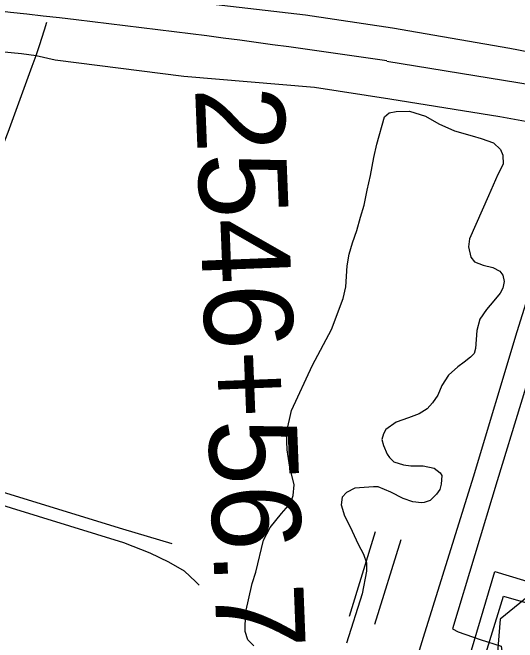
# Model space of a CAD drawing. Extents: x 3535183 to 3573198, y 534952 to 560562.
# Drawn here: x 3560661 to 3561231, y 542736 to 543447 of the extents above; entities that cross this region are included whole.
import ezdxf

# ---------------------------------------------------------------- set-up
doc = ezdxf.new("R2010")
doc.units = 0
for name, color, linetype in [('V-LEVE-TOET', 7, 'Continuous'), ('V-ROAD-CNTR', 7, 'Continuous'), ('V-SITE-OTLN', 7, 'Continuous'), ('V-SITE-VEGE', 7, 'Continuous'), ('V-SURV-IDEN', 7, 'Continuous'), ('V-TOPO-SHOR', 7, 'Continuous'), ('V-UTIL-LINE', 7, 'Continuous')]:
    doc.layers.add(name, color=color, linetype=linetype)

msp = doc.modelspace()

# ---------------------------------------------------------------- linework, layer by layer
at = {"layer": 'V-LEVE-TOET'}
msp.add_lwpolyline([(3562465.4, 543197.1), (3562325.19, 543227.33), (3562223.45, 543247.59), (3562084.36, 543273.47), (3561951.17, 543298.88), (3561877.6, 543304.98), (3561826.09, 543311.58), (3561770.68, 543320.59), (3561743.63, 543324.12), (3561713.66, 543328.04), (3561698.73, 543330.21), (3561667.65, 543333.38), (3561636.21, 543338.92), (3561495.55, 543364.82), (3561337.08, 543384.27), (3561222.36, 543406.28), (3561089.94, 543429.31), (3560991.66, 543444.02), (3560871.32, 543457.83), (3560765.1, 543467.12), (3560652.57, 543476.11), (3560501.12, 543490.73), (3560396.51, 543502.37)], dxfattribs=at)
at = {"layer": 'V-ROAD-CNTR'}
for p, q in [((3561070.6, 542860.61), (3561041.14, 542765.04)), ((3561099.27, 542851.77), (3561069.81, 542756.21))]:
    msp.add_line(p, q, dxfattribs=at)
for points in [[(3560518.86, 542931.44), (3560581.48, 543121.08), (3560656.28, 543311.74), (3560683.59, 543386.38), (3560687.8, 543398.46), (3560691.76, 543409.84), (3560697.49, 543427.44), (3560700.12, 543435.91)], [(3561083.42, 543392.2), (3561725.54, 543287.27), (3562364.16, 543179.51)], [(3560628.77, 542897.25), (3560786.64, 542848.88), (3560816.33, 542837.09), (3560837.21, 542827), (3560854.94, 542816.55), (3560867.94, 542804.4), (3560871.81, 542800.62)], [(3562486.84, 542399.82), (3562266.4, 542469.91), (3561935.44, 542567.77), (3561653.59, 542653.46), (3561243.71, 542788.41), (3561211.55, 542762.19), (3561208.58, 542724.68), (3561209.1, 542681.91), (3561219, 542659.51)]]:
    msp.add_lwpolyline(points, dxfattribs=at)
msp.add_arc((3559392.5, 531990.46), 11526.45, 81.564316, 84.524405, dxfattribs=at)
at = {"layer": 'V-SITE-OTLN'}
for p, q in [((3560516.25, 543416.54), (3560671.58, 543400.69)), ((3560671.58, 543400.69), (3560687.8, 543398.46)), ((3560687.8, 543398.46), (3560709.39, 543393.45)), ((3560709.39, 543393.45), (3560854.44, 543374.98)), ((3560854.44, 543374.98), (3561001.95, 543362.77)), ((3561001.95, 543362.77), (3561086.82, 543349.44)), ((3561086.82, 543349.44), (3561210.99, 543329.67)), ((3561210.99, 543329.67), (3561333.16, 543307.56))]:
    msp.add_line(p, q, dxfattribs=at)
at = {"layer": 'V-SITE-VEGE'}
for points in [[(3560933.41, 542731.97), (3560926.81, 542738.75), (3560923.79, 542748.23), (3560924.07, 542769.08), (3560931.6, 542802.42), (3560935.7, 542815.35), (3560944.45, 542851.43), (3560952.11, 542865.49), (3560964.91, 542881.45), (3560975.3, 542893.51), (3560977.77, 542901.74), (3560979.12, 542913.92), (3560974.27, 542933.66), (3560970.99, 542953.37), (3560970.46, 542972.66), (3560975.91, 542997.77), (3560999.8, 543048.99), (3561021.19, 543089.23), (3561034.25, 543124.07), (3561037.18, 543137.41), (3561038.67, 543161), (3561041.21, 543174.34), (3561044.92, 543186.88), (3561049.83, 543200.98), (3561053.96, 543215.87), (3561058.08, 543229.59), (3561061.45, 543246.46), (3561065.21, 543262.94), (3561069.03, 543283.35), (3561072.37, 543298.25), (3561081.05, 543329.22), (3561086.22, 543333.87), (3561094.11, 543335.34), (3561109.06, 543335.53), (3561127.09, 543329.79), (3561142.32, 543321.32), (3561159.92, 543313.22), (3561179.91, 543307.84), (3561190.1, 543304.55), (3561203.8, 543299.65), (3561211.97, 543292.46), (3561214.63, 543285.73), (3561214.89, 543275.89), (3561208.84, 543264.17), (3561198.28, 543239.92), (3561176.78, 543191.42), (3561175.88, 543182.38), (3561178.48, 543170.94), (3561182.34, 543165.38), (3561192.13, 543161.7), (3561203.11, 543159.2), (3561210.92, 543155.16), (3561214.4, 543150.39), (3561215.88, 543143.29), (3561214.6, 543135.83), (3561211.38, 543129.97), (3561204.18, 543121.41), (3561196.18, 543111.68), (3561188.56, 543100.77), (3561185.24, 543087.83), (3561183.79, 543067.78), (3561182.14, 543061.9), (3561178.15, 543058.02), (3561170.99, 543052.21), (3561163.84, 543046.8), (3561153.09, 543037.5), (3561145.46, 543025.8), (3561140.99, 543014.84), (3561134.97, 543006.27)], [(3561134.97, 543006.27), (3561128.98, 542999.66), (3561120.25, 542993.88), (3561107.99, 542989.32), (3561094.16, 542984.39), (3561082.64, 542976.28), (3561079.81, 542971.2), (3561077.77, 542964.93), (3561079.64, 542958.22), (3561083.84, 542948.33), (3561086.54, 542944.75), (3561091.59, 542939.57), (3561102.56, 542936.27)], [(3561102.56, 542936.27), (3561110.81, 542935.38), (3561124.58, 542935.2), (3561137.14, 542932.67), (3561143.76, 542927.46), (3561145.68, 542924.29), (3561144.77, 542914.47), (3561143.5, 542908.58), (3561139.5, 542903.12), (3561132.32, 542896.14), (3561125.6, 542893.87), (3561122.85, 542893.51), (3561113.02, 542894.43), (3561102.06, 542898.51), (3561087.99, 542905.39), (3561073.91, 542911.48), (3561068.4, 542911.55), (3561047.52, 542909.86), (3561038.02, 542905.27), (3561033.22, 542899.82), (3561031.93, 542891.18), (3561035.7, 542878.94), (3561042.22, 542866.26), (3561051.4, 542846.86), (3561057.15, 542835.37), (3561060.57, 542825.88), (3561060.83, 542816.44), (3561055.77, 542790.93), (3561038.11, 542734.9)]]:
    msp.add_lwpolyline(points, dxfattribs=at)
at = {"layer": 'V-TOPO-SHOR'}
for points in [[(3561282.06, 543252.01), (3561230.2, 543086.4), (3561180.85, 542922.27), (3561124.5, 542741.52), (3561068.91, 542560.21), (3561015.42, 542385.03), (3560966.84, 542225.7), (3560912.87, 542052.88), (3560874.26, 541930.22), (3560807.06, 541704.85), (3560747.82, 541509.91), (3560682.67, 541303), (3560667.06, 541250.59)], [(3561282.06, 543252.01), (3561387.97, 543219.17), (3561372.91, 543170.12), (3561261.61, 543093.03), (3561208.2, 542918.25), (3561157.83, 542751.15)], [(3560614.99, 542916.61), (3560785.35, 542864.04), (3560840.93, 542847.58)], [(3561157.83, 542751.15), (3561164.21, 542747.88), (3561188.96, 542739.05), (3561212.42, 542731.53), (3561214.25, 542721.69)]]:
    msp.add_lwpolyline(points, dxfattribs=at)
at = {"layer": 'V-UTIL-LINE'}
for points in [[(3560372.32, 541690.79), (3560698.44, 541935.34), (3560422.4, 542064.38), (3560428.93, 542080.53), (3560704.04, 541949.7), (3560873.87, 542038.52), (3560853.86, 542092.89), (3561003.7, 542576.08), (3561122.2, 542535.72), (3561205.31, 542815.98), (3562727.76, 542355.56), (3562768.97, 542470.44), (3562865.61, 542480.88), (3562876.04, 542519.52), (3563007.45, 542643.13)], [(3560897.58, 542041.22), (3560877.48, 542089.29), (3561015.27, 542548.28), (3561130.23, 542512.47), (3561215.08, 542788.2), (3561493.57, 542707.83), (3561394.93, 542411.54), (3561371.59, 542419.97), (3561260.48, 542001.2), (3561166.23, 542034.03), (3561159.68, 542016.08), (3561255.73, 541983.23), (3561250.14, 541969.78), (3561274.4, 541963.14), (3561258.5, 541920.07)]]:
    msp.add_lwpolyline(points, dxfattribs=at)

# ---------------------------------------------------------------- texts
at = {"layer": 'V-SURV-IDEN'}
msp.add_text('2546+56.7', height=100, rotation=272.2535, dxfattribs=at).set_placement((3560867.22, 543361.79))

doc.saveas('drawing.dxf')
